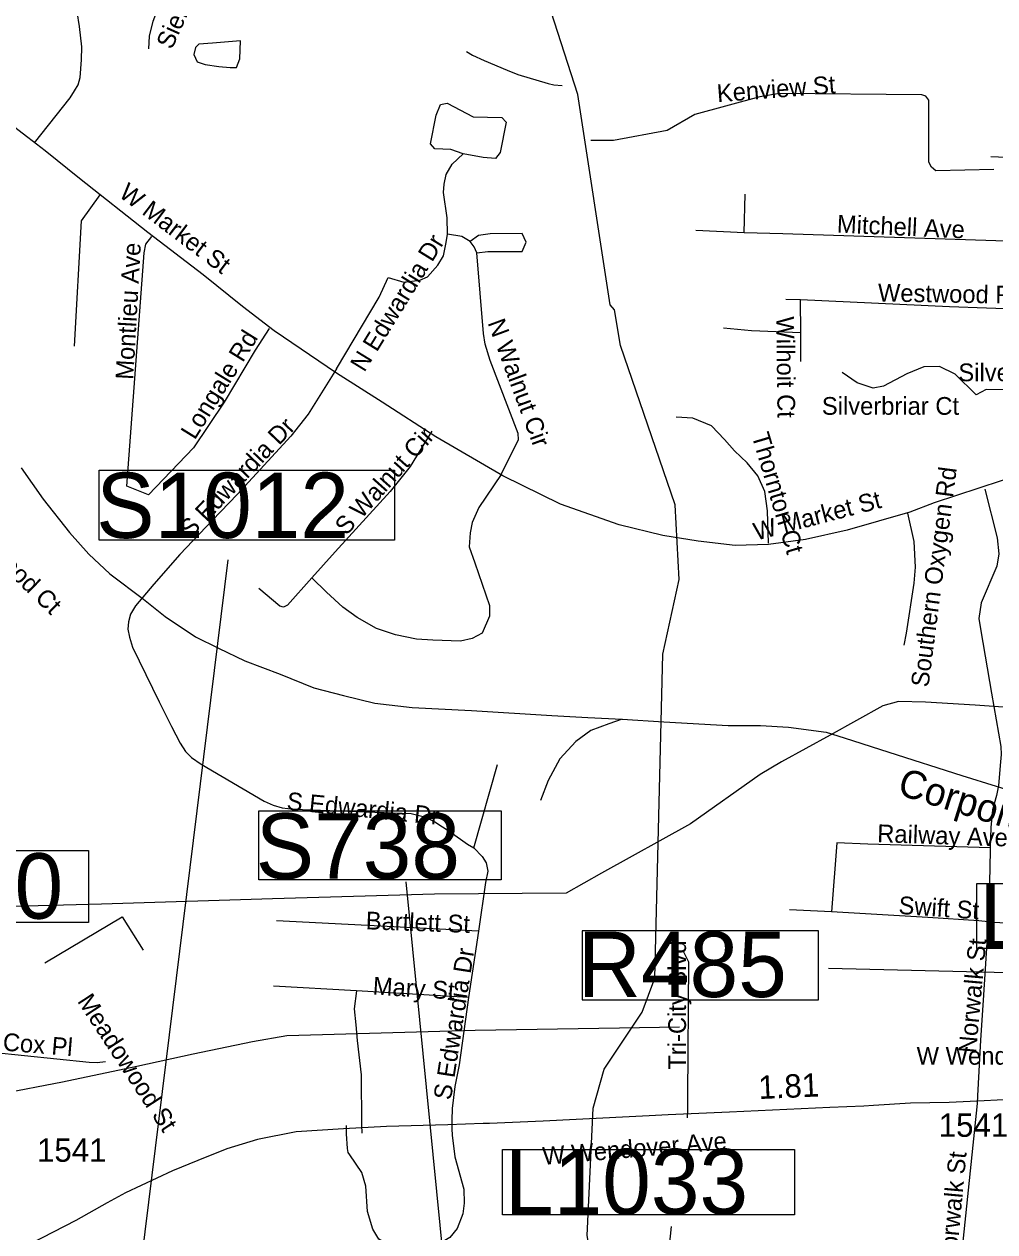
# Model space of a CAD drawing. Extents: x 1662474 to 1856135, y 779280 to 917889.
# Drawn here: x 1737521 to 1742716, y 841234 to 847701 of the extents above; entities that cross this region are included whole.
import ezdxf

# ---------------------------------------------------------------- set-up
doc = ezdxf.new("R2010")
doc.units = 0
for name, color, linetype in [('Exist Hydrographic Misc Water Feature', 7, 'Continuous'), ('Exist Hydrographic Pond Under 1500 Sq Ft', 7, 'Continuous'), ('Exist Railroad Mainline', 7, 'Continuous'), ('Exist Railroad Mainline Label', 7, 'Continuous'), ('Exist Railroad Siding', 7, 'Continuous'), ('Exist Railroad Structure Bridge Number Label', 7, 'Continuous'), ('Exist Road Non-System Type 51', 7, 'Continuous'), ('Exist Road Non-System Type 51 Label', 7, 'Continuous'), ('Exist Road Primary Interstate Structure Cantilever Sign Number Label', 7, 'Continuous'), ('Exist Road Primary Interstate Structure Ovrhead Sign CELL', 7, 'Continuous'), ('Exist Road Secondary Mileage Hundredths English Label', 7, 'Continuous'), ('Exist Road Secondary Structure Standard Bridge Number Label', 7, 'Continuous'), ('Exist Road Secondary Type 51 Label', 7, 'Continuous'), ('Exist Road Secondary Type 51 Number Label', 7, 'Continuous'), ('Exist Road Secondary Type 51 Undivided 4 Lane Attributed', 7, 'Continuous'), ('Exist Utilities Electrical Transmission Line', 7, 'Continuous')]:
    doc.layers.add(name, color=color, linetype=linetype)

msp = doc.modelspace()

# ---------------------------------------------------------------- linework, layer by layer
at = {"layer": 'Exist Hydrographic Misc Water Feature'}
for points in [[(1740613.5, 840838.5), (1740606.5, 840953.5), (1740565.5, 841036.3), (1740533.6, 841214.3), (1740565.5, 841896.4), (1740625.6, 842105.2), (1740828.6, 842409.6), (1740896.5, 842592.1), (1740938.5, 844327.6), (1741025.5, 844726.3), (1741004.6, 845127.1), (1740712.6, 845979.9), (1740680.6, 846171), (1740656.6, 846197.7), (1740483.5, 847323.9), (1740288.5, 847935.1), (1740260.6, 848467.4), (1740180.5, 848820.2), (1740182.5, 849036.9), (1740311.5, 849477.4), (1740304.5, 849592.3), (1739961.5, 850295.3), (1739907.5, 850755.9)], [(1739887.2, 847554.2), (1739920.4, 847533.9), (1739982.4, 847505.6), (1740106, 847453.8), (1740162, 847431.3), (1740325.6, 847383.7), (1740355.4, 847375.7), (1740399.2, 847372.3)]]:
    msp.add_lwpolyline(points, dxfattribs=at)
at = {"layer": 'Exist Hydrographic Pond Under 1500 Sq Ft'}
msp.add_lwpolyline([(1738674.9, 847514.2), (1738678, 847611.6), (1738528.6, 847599.5), (1738455.5, 847593.4), (1738437.2, 847575.1), (1738428.1, 847538.5), (1738446.4, 847498.9), (1738489, 847483.7), (1738562.2, 847474.6), (1738623.1, 847468.5), (1738656.7, 847468.5), (1738674.9, 847514.2)], dxfattribs=at)
at = {"layer": 'Exist Railroad Mainline'}
for points in [[(1737504.1, 845324), (1737622.3, 845156.7), (1737762.6, 844979.1), (1737867.5, 844861.9), (1737978.4, 844756.8), (1738159.1, 844620.7), (1738276.1, 844529.4), (1738437.1, 844419.7), (1738560.5, 844358.4), (1738702, 844290.9), (1738891.3, 844220.8), (1739070.7, 844146.9), (1739230.5, 844105.2), (1739398.2, 844065.4), (1739598, 844041.3), (1739914.2, 844025.8), (1740344.3, 843999.3), (1740537.4, 843988.3), (1740720.5, 843979.2)], [(1740720.5, 843979.2), (1740944.5, 843964.8), (1741288.5, 843945.2), (1741461.4, 843944.4), (1741610.8, 843936.7), (1741812.8, 843909.6), (1741908.4, 843879.1), (1742148, 843801.7), (1742539.4, 843677.2), (1742906.7, 843563), (1743331.7, 843432.6), (1743731.7, 843321.8), (1744030.9, 843231.7), (1744361.6, 843132.5), (1744639.3, 843051.5), (1744779.8, 842998.6), (1744862.4, 842954), (1744948.4, 842909.3), (1745204.6, 842768.8), (1745494.8, 842609.7)]]:
    msp.add_lwpolyline(points, dxfattribs=at)
at = {"layer": 'Exist Railroad Siding'}
msp.add_lwpolyline([(1740720.5, 843979.2), (1740650.1, 843954), (1740554.3, 843917.6), (1740472.9, 843859.8), (1740387.8, 843766.7), (1740324.4, 843651.3), (1740283.4, 843543.7)], dxfattribs=at)
at = {"layer": 'Exist Railroad Structure Bridge Number Label'}
msp.add_line((1745424, 842559.9), (1741825.7, 842643.6), dxfattribs=at)
msp.add_lwpolyline([(1741772.2, 842844.7), (1740506.7, 842844.7), (1740506.7, 842476), (1741772.2, 842476)], close=True, dxfattribs=at)
at = {"layer": 'Exist Road Non-System Type 51'}
for p, q in [((1743310.6, 846964.4), (1742693.4, 846989.9)), ((1741374.8, 846583.4), (1741379.5, 846790.7)), ((1741374.8, 846583.4), (1741115.1, 846594.9)), ((1741675.9, 846224.2), (1741597.1, 846226.6)), ((1741677.1, 846047.1), (1741675.9, 846224.2)), ((1739927.9, 843290.2), (1740053.5, 843735.4)), ((1741840.9, 842947.7), (1741616.8, 842958.2)), ((1739952.2, 842844.2), (1738870.4, 842899.7)), ((1739952.2, 842844.2), (1739899.1, 842488.7)), ((1739299.2, 842523.9), (1738854.4, 842549.8)), ((1739899.1, 842488.7), (1739299.2, 842523.9)), ((1742622.5, 841962.9), (1742620.9, 841920.2)), ((1741070.1, 841889.4), (1741069.8, 841844.6)), ((1739246.1, 841758.8), (1739245.1, 841803.4)), ((1739326.2, 841807.6), (1739327, 841762.2)), ((1739809.4, 841831.9), (1739810.2, 841785.5))]:
    msp.add_line(p, q, dxfattribs=at)
for points in [[(1737575.6, 847064.4), (1737766.1, 847306.2), (1737790.6, 847344.2), (1737809.5, 847374.9), (1737820.5, 847415.4), (1737828.1, 847508.8), (1737829.1, 847579.4), (1737816.4, 847687.8), (1737804, 847767), (1737805.2, 847816.9), (1737816.4, 847855.2), (1737856.8, 847959.2), (1737867.5, 848005.1), (1737871.9, 848106.7)], [(1738187.1, 847568.6), (1738191.9, 847636.4), (1738211.6, 847716.1), (1738236.5, 847783), (1738270.9, 847853.4), (1738305.5, 847918.8), (1738355.6, 847993)], [(1742710.6, 846921.6), (1742400.5, 846915.1), (1742375.9, 846934.5), (1742362.4, 846962.4), (1742362.1, 847292.8), (1742347.1, 847314.5), (1742324.4, 847322.9), (1741563.5, 847329.2), (1741458, 847312.2), (1741109.9, 847217.4), (1740962.4, 847131.6), (1740675.4, 847078.1), (1740552.8, 847076.8)], [(1739869.6, 847006.2), (1739803.4, 847029.2), (1739719.4, 847033.2), (1739695, 847058.9), (1739726.2, 847214), (1739749.4, 847270.9), (1739784.2, 847277.8), (1739923.6, 847204.9), (1740077.6, 847199.9), (1740099.5, 847176.5), (1740068.2, 847014.2), (1740043.9, 846980.4), (1739976.4, 846985.9), (1739869.6, 847006.2)], [(1739785.9, 846576.2), (1739784.5, 846662.9), (1739765.1, 846799.1), (1739768.8, 846843.4), (1739779, 846895.4), (1739811.2, 846951), (1739869.6, 847006.2)], [(1737925.8, 846785.9), (1737825.8, 846647.9), (1737788.8, 845977.2)], [(1739943.9, 846476.2), (1740001.6, 846483.9), (1740185.6, 846484.1), (1740206.6, 846534), (1740185.6, 846580.2), (1740014.1, 846577.9), (1739951.9, 846568.1), (1739907.4, 846535.9)], [(1742830.1, 846537.4), (1741580.9, 846577), (1741374.8, 846583.4)], [(1738831.8, 846070.2), (1738756.6, 845954.4), (1738590.4, 845676.8), (1738426.5, 845432.7), (1738186.6, 845180.7), (1738069.4, 845227.4), (1738163.2, 846476.8), (1738172.5, 846522.2), (1738203.6, 846564.2)], [(1739192.4, 845855.8), (1739420.5, 846238.7), (1739468.2, 846343.2), (1739552.8, 846319), (1739595.2, 846324.5), (1739637.5, 846329.5), (1739678.5, 846348.2), (1739733.9, 846410.4), (1739764.4, 846460.5), (1739779.2, 846530.9), (1739785.9, 846576.2)], [(1739907.4, 846535.9), (1739862.8, 846562.9), (1739785.9, 846576.2)], [(1739943.9, 846476.2), (1739929.1, 846507.4), (1739907.4, 846535.9)], [(1740072.9, 845289.4), (1740166.1, 845476), (1740165.1, 845509.1), (1740015.5, 845899.1), (1739988.4, 845987.2), (1739979, 846043.7), (1739943.9, 846476.2)], [(1742948.2, 846169.9), (1742868.4, 846171.8), (1742473.1, 846187.8), (1741675.9, 846224.2)], [(1741677.1, 846047.1), (1741413.1, 846058.9), (1741264.2, 846073.1)], [(1741678.1, 845893.9), (1741677.6, 845965.2), (1741677.1, 846047.1)], [(1743124.4, 845739.8), (1742669.2, 845744.5), (1742614.9, 845716.4), (1742502.4, 845826.4), (1742419.1, 845868.1), (1742335.6, 845865.5), (1742244.4, 845829), (1742120.4, 845762.6), (1742064.8, 845751), (1741978.9, 845779.9), (1741898.1, 845835.6)], [(1739192.4, 845855.8), (1739040.9, 845613), (1738947.2, 845495.2), (1738659.9, 845181.8), (1738528.6, 845044.2), (1738354.4, 844861), (1738215, 844701.4), (1738116.4, 844586.5), (1738089, 844540.6), (1738078.5, 844500.2), (1738075.9, 844460.5), (1738084, 844417.5), (1738101.4, 844365), (1738243.4, 844071.2), (1738309.8, 843939), (1738355.6, 843849.8), (1738384, 843805.2), (1738416.2, 843774.2), (1738467.8, 843737.7), (1738804.5, 843540.4), (1738853, 843518.9), (1738901.6, 843503.9), (1738962.5, 843497), (1739591.1, 843473.9), (1739664, 843456.6), (1739719.4, 843429.6), (1739800.5, 843375.2), (1739893.9, 843310.4), (1739927.9, 843290.2)], [(1741504.4, 844920.9), (1741498.1, 845094.9), (1741483.9, 845198.9), (1741447.8, 845281.2), (1741390, 845351.1), (1741322.9, 845415.9), (1741269.2, 845476.8), (1741199.4, 845550.2), (1741100, 845589.9), (1741009.6, 845596.2)], [(1739701.9, 845520.4), (1739587.1, 845331.4), (1739479.2, 845197.2), (1739185.6, 844875.5), (1739059.9, 844736.6)], [(1740072.9, 845289.4), (1739953.2, 845112.2), (1739918.6, 845031.9), (1739908.4, 844977.4), (1739902.1, 844901.8), (1739933.1, 844816.4), (1740011.9, 844587.9), (1740011.9, 844530.9), (1739972.6, 844440), (1739918.1, 844411.2), (1739855.9, 844397.5), (1739708.6, 844402.8), (1739619.6, 844408), (1739507.4, 844431.1), (1739405.8, 844465.2), (1739303.1, 844524.2), (1739226, 844578.6), (1739138.4, 844659.4), (1739059.9, 844736.6)], [(1742662.1, 845210.4), (1742727.2, 844950.5), (1742737.8, 844864.2), (1742726.1, 844798.4), (1742643.2, 844601.4), (1742629.4, 844518.5), (1742639.9, 844452.7), (1742697.1, 844118.2), (1742746.9, 843832.7)], [(1742248.5, 845081.8), (1742282.4, 844929.9), (1742289.6, 844793.1), (1742282.6, 844707.2), (1742241.4, 844438.8), (1742229.4, 844374.7)], [(1739059.9, 844736.6), (1738930.1, 844589.4), (1738908.4, 844579.4), (1738889.5, 844584.2), (1738775.9, 844678.4)], [(1742746.9, 843832.7), (1742749, 843790.2), (1742746.4, 843750), (1742734.6, 843624.4), (1742725.1, 843570.5), (1742702.4, 843494.2), (1742694.9, 843398.6), (1742690.8, 843290.2)], [(1739927.9, 843290.2), (1739972.1, 843243.2), (1739992.6, 843209.1), (1740001.9, 843165.8), (1739989.2, 843103.9), (1739952.2, 842844.2)], [(1742690.8, 843290.2), (1742035.6, 843309.1), (1741870, 843317.2), (1741840.9, 842947.7)], [(1742690.8, 843290.2), (1742688.6, 843173.7), (1742679.1, 842893.4)], [(1737631.2, 842673.9), (1738045.9, 842919.9), (1738157, 842742.7)], [(1742679.1, 842893.4), (1742629.4, 842899.7), (1742357.1, 842916.2), (1741840.9, 842947.7)], [(1742679.1, 842893.4), (1742653.5, 842473.9), (1742638, 842260), (1742622.5, 841962.9)], [(1742679.1, 842893.4), (1743055.4, 842872.6), (1743130.4, 842866.1), (1743166.9, 842843.8), (1743171.1, 842806.2), (1743137.8, 842325.4), (1743123.9, 841982.9)], [(1741048.8, 842733), (1741075.4, 842680), (1741070.6, 841958.2), (1741070.1, 841889.4)], [(1739299.2, 842523.9), (1739287.6, 842428.5), (1739295, 842342.7), (1739303.1, 842258.8), (1739324.6, 842075.2), (1739326.2, 841807.6)], [(1739899.1, 842488.7), (1739848.6, 842127.2), (1739826.2, 842012.5), (1739811, 841894.9), (1739809.4, 841831.9)], [(1737956.4, 842144), (1737912.1, 842138.2), (1737869.1, 842141.4), (1737348.6, 842193.9)], [(1742620.9, 841920.2), (1742549.6, 841233.5), (1742511, 840866.4), (1742498.1, 840711.5), (1742484.4, 840595.5)], [(1739810.2, 841785.5), (1739811.2, 841751.9), (1739824.9, 841635.7), (1739873.2, 841461.4), (1739876.1, 841387.1), (1739868.2, 841330.1), (1739838.9, 841250.9), (1739799.1, 841203.1), (1739735.6, 841165.4), (1739642.5, 841158.5), (1739550.4, 841151.7), (1739473.5, 841161.1), (1739419.4, 841193.7), (1739386.9, 841248), (1739358.5, 841342.5), (1739349.1, 841477.7), (1739327.6, 841551.9), (1739263.2, 841646.7), (1739254.6, 841658.5), (1739250.4, 841679.5), (1739246.1, 841758.8)]]:
    msp.add_lwpolyline(points, dxfattribs=at)
at = {"layer": 'Exist Road Primary Interstate Structure Cantilever Sign Number Label'}
msp.add_line((1740741.3, 838722.9), (1740984.3, 841261.5), dxfattribs=at)
for points in [[(1742619.2, 843099.4), (1744182.1, 843099.4), (1744182.1, 842750.5), (1742619.2, 842750.5)], [(1740081.2, 841674.6), (1741644.1, 841674.6), (1741644.1, 841325.7), (1740081.2, 841325.7)]]:
    msp.add_lwpolyline(points, close=True, dxfattribs=at)
at = {"layer": 'Exist Road Primary Interstate Structure Ovrhead Sign CELL'}
for p, q in [((1738024.1, 840074.4), (1738612.4, 844832.1)), ((1739966.3, 839079.7), (1739564.3, 843108.5))]:
    msp.add_line(p, q, dxfattribs=at)
for points in [[(1737922.2, 845311.6), (1739502.3, 845311.6), (1739502.3, 844937.5), (1737922.2, 844937.5)], [(1738776.2, 843487.4), (1740074, 843487.4), (1740074, 843118.7), (1738776.2, 843118.7)]]:
    msp.add_lwpolyline(points, close=True, dxfattribs=at)
at = {"layer": 'Exist Road Secondary Structure Standard Bridge Number Label'}
msp.add_lwpolyline([(1736935.9, 843275), (1737864.9, 843275), (1737864.9, 842890.9), (1736935.9, 842890.9)], close=True, dxfattribs=at)
at = {"layer": 'Exist Road Secondary Type 51 Undivided 4 Lane Attributed'}
for points in [[(1742987.7, 845333.9), (1742390.9, 845136.6), (1742260.6, 845087.4), (1741924.4, 844990.5), (1741701.4, 844941.1), (1741503.9, 844914.7), (1741325.1, 844909), (1741128.1, 844932.5), (1740938.5, 844961.7), (1740705.1, 845020), (1740391.5, 845129.4), (1740082.8, 845281.8), (1739724.1, 845491.6), (1739436.1, 845676.1), (1739192.6, 845832.4), (1738858.1, 846058.8), (1738688.6, 846188.3), (1738477.9, 846358), (1738182.1, 846584.8), (1737817.7, 846874.7), (1737632.7, 847021.5), (1737307.5, 847271.9)], [(1742797.1, 841941.8), (1742657.8, 841935), (1742471.4, 841927.1), (1742263.5, 841922.2), (1742065.3, 841909.4), (1742014.3, 841907.5), (1741831.8, 841898.7), (1741295.2, 841875.1), (1740966.6, 841860.4), (1740866.5, 841855.5), (1740475.1, 841834.9), (1740297.6, 841826.1), (1740011.1, 841813.3), (1739977.8, 841813.3), (1739788.4, 841806.4), (1739459.4, 841798.5), (1739228.9, 841785.1), (1738977.2, 841769), (1738769.7, 841728.9), (1738604.9, 841677.9), (1738449.9, 841615.2), (1738314, 841560), (1738230.3, 841520.3), (1738063.4, 841442.5), (1737965.3, 841389.5), (1737796.5, 841295.3), (1737555.2, 841169.8)]]:
    msp.add_lwpolyline(points, dxfattribs=at)
at = {"layer": 'Exist Utilities Electrical Transmission Line'}
for points in [[(1743037.2, 844023.8), (1742609.4, 844054.6), (1742343.6, 844070.1), (1742199.9, 844073.1), (1742115.7, 844049.5), (1741834.8, 843893.1), (1741573.9, 843750.7), (1741459, 843683.5), (1741086.6, 843419.1), (1740611.2, 843153.8), (1740422, 843047.8), (1739717.3, 843041.2), (1738850.2, 843016.2), (1737935, 842987.8), (1736781.6, 842957.7)], [(1741028.8, 842329.1), (1740706.6, 842324.5), (1739933.6, 842312.6), (1739116.7, 842289), (1738926.3, 842283.1), (1738742, 842251.1), (1738424.8, 842184.3), (1738123.8, 842119.4), (1737726.7, 842035.4), (1737391.6, 841971), (1737269.2, 841946.3), (1737057, 841940.4), (1736172, 841919.6), (1735442.9, 841893.2), (1734633.8, 841867.7), (1733696.8, 841843.4), (1732699.5, 841813.9), (1731780.4, 841791.4), (1730871.2, 841760.9)]]:
    msp.add_lwpolyline(points, dxfattribs=at)

# ---------------------------------------------------------------- texts
at = {"layer": 'Exist Railroad Mainline Label'}
msp.add_text('Corporation', height=150, rotation=342.72869, dxfattribs=at).set_placement((1742187.6, 843578))
at = {"layer": 'Exist Railroad Structure Bridge Number Label'}
msp.add_text('R485', height=350, dxfattribs=at).set_placement((1740483.4, 842490.9))
at = {"layer": 'Exist Road Non-System Type 51 Label'}
for s, rotation, p in [('Sierra Dr', 65.83231, (1738310.7, 847560.1)), ('Kenview St', 4.42381, (1741231.6, 847282.2)), ('Mitchell Ave', 357.3217, (1741868.6, 846585)), ('Montlieu Ave', 86.75736, (1738104.3, 845794.8)), ('N Edwardia Dr', 58.40838, (1739341.2, 845832.9)), ('Westwood Rd', 359.04271, (1742089.3, 846215.8)), ('Wilhoit Ct', 270.72478, (1741545.8, 846135.2)), ('Longale Rd', 58.23205, (1738433.7, 845470.5)), ('N Walnut Cir', 290.29101, (1739999.7, 846101.8)), ('S Edwardia Dr', 46.46713, (1738412.9, 844944.9)), ('S Walnut Cir', 48.14508, (1739245.4, 844958.9)), ('Thornton Ct', 286.55914, (1741413, 845498.2)), ('Southern Oxygen Rd', 82.62618, (1742360.1, 844146.8)), ('Collwood Ct', 315.83732, (1737173.4, 845010.3)), ('S Edwardia Dr', 354.25643, (1738923, 843494.8)), ('Railway Ave', 358.05758, (1742084.9, 843320.8)), ('Swift St', 355.97732, (1742198, 842936.8)), ('Bartlett St', 357.9877, (1739347.6, 842853.9)), ('Tri-City Blvd', 90, (1741062.8, 842102.3)), ('Norwalk St', 84.82704, (1742614.8, 842187.9)), ('S Edwardia Dr', 81.15896, (1739804.7, 841936)), ('Mary St', 356.49823, (1739384.5, 842504.5)), ('Meadowood St', 303.17478, (1737802.2, 842469.1)), ('Cox Pl', 355.34233, (1737403.9, 842204.8)), ('Norwalk St', 84.73531, (1742507.9, 841046.9))]:
    msp.add_text(s, height=95, rotation=rotation, dxfattribs=at).set_placement(p)
for p in [(1742520.6, 845788.4), (1741789.9, 845608.8)]:
    msp.add_text('Silverbriar Ct', height=95, dxfattribs=at).set_placement(p)
at = {"layer": 'Exist Road Primary Interstate Structure Cantilever Sign Number Label'}
for s, p in [('L1010', (1742631.7, 842752.5)), ('L1033', (1740093.7, 841327.7))]:
    msp.add_text(s, height=350, dxfattribs=at).set_placement(p)
at = {"layer": 'Exist Road Primary Interstate Structure Ovrhead Sign CELL'}
for s, p in [('S1012', (1737906.2, 844949.1)), ('S738', (1738760.1, 843124.8))]:
    msp.add_text(s, height=350, dxfattribs=at).set_placement(p)
at = {"layer": 'Exist Road Secondary Mileage Hundredths English Label'}
msp.add_text('1.81', height=125, rotation=2.51228, dxfattribs=at).set_placement((1741452.8, 841944.6))
at = {"layer": 'Exist Road Secondary Structure Standard Bridge Number Label'}
msp.add_text('220', height=350, dxfattribs=at).set_placement((1736948.5, 842910.7))
at = {"layer": 'Exist Road Secondary Type 51 Label'}
for s, rotation, p in [('W Market St', 322.86602, (1738022, 846781)), ('W Market St', 14.66591, (1741438.7, 844934.9)), ('W Wendover Ave', 4.83068, (1740298.8, 841591.9))]:
    msp.add_text(s, height=95, rotation=rotation, dxfattribs=at).set_placement(p)
msp.add_text('W Wendover Ave', height=95, dxfattribs=at).set_placement((1742297, 842128.8))
at = {"layer": 'Exist Road Secondary Type 51 Number Label'}
for p in [(1742415.3, 841742.7), (1737589.5, 841608.9)]:
    msp.add_text('1541', height=125, dxfattribs=at).set_placement(p)

doc.saveas('drawing.dxf')
